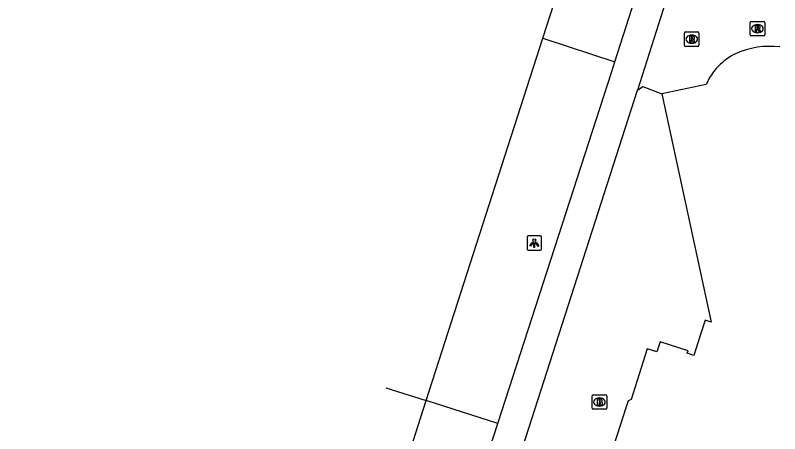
# Model space of a CAD drawing. Extents: x 161087 to 161922, y 382574 to 383873.
# Drawn here: x 161105.6 to 161158.4, y 383463 to 383491.8 of the extents above; entities that cross this region are included whole.
import ezdxf

# ---------------------------------------------------------------- set-up
doc = ezdxf.new("R2010")
doc.units = 0
for name, color, linetype in [('IMGEO_Brandkraan', 7, 'Continuous'), ('IMGEO_Fietspad_gesloten', 7, 'Continuous'), ('IMGEO_Lichtpunt', 7, 'Continuous'), ('IMGEO_Pand', 7, 'Continuous'), ('IMGEO_Rijbaan_lokaal_gesloten', 7, 'Continuous'), ('IMGEO_Rijbaan_lokaal_open', 7, 'Continuous'), ('IMGEO_Rioolput', 7, 'Continuous'), ('IMGEO_Voetpad_open', 7, 'Continuous')]:
    doc.layers.add(name, color=color, linetype=linetype)

msp = doc.modelspace()

# ---------------------------------------------------------------- linework, layer by layer
at = {"layer": 'IMGEO_Brandkraan'}
for p, q in [((161145.407, 383464.715), (161145.407, 383465.567)), ((161145.482, 383465.641), (161146.334, 383465.641)), ((161145.895, 383465.421), (161145.92, 383465.421)), ((161146.408, 383465.567), (161146.408, 383464.715)), ((161146.334, 383464.641), (161145.482, 383464.641)), ((161145.918, 383464.861), (161145.893, 383464.861))]:
    msp.add_line(p, q, dxfattribs=at)
for points in [[(161145.407, 383464.715), (161145.407, 383465.567)], [(161145.482, 383465.641), (161146.334, 383465.641)], [(161146.408, 383465.567), (161146.408, 383464.715)], [(161145.755, 383465.341), (161145.755, 383464.941), (161145.968, 383464.941)], [(161145.986, 383465.341), (161145.755, 383465.341)], [(161145.934, 383465.26), (161145.88, 383465.26), (161145.88, 383465.184)], [(161145.88, 383465.184), (161145.933, 383465.184)], [(161145.942, 383465.108), (161145.88, 383465.108), (161145.88, 383465.027)], [(161145.88, 383465.027), (161145.942, 383465.027)], [(161146.334, 383464.641), (161145.482, 383464.641)]]:
    msp.add_lwpolyline(points, dxfattribs=at)
for centre, radius, start, end in [((161145.484, 383465.565), 0.0765, 91.552, 178.448), ((161145.484, 383465.565), 0.0765, 91.552, 178.448), ((161146.332, 383465.565), 0.0765, 1.552, 88.448), ((161146.332, 383465.565), 0.0765, 1.552, 88.448), ((161145.935, 383465.222), 0.0379, 267.8285, 90.9355), ((161145.943, 383465.067), 0.0404, 269.8759, 90.5077), ((161145.974, 383465.192), 0.251, 268.6676, 293.5347), ((161145.99, 383465.196), 0.145, 59.4692, 91.5367), ((161146.015, 383465.243), 0.0922, 285.5137, 58.1501), ((161146.02, 383465.051), 0.105, 301.3115, 78.989), ((161145.484, 383464.717), 0.0765, 181.552, 268.448), ((161145.484, 383464.717), 0.0765, 181.552, 268.448), ((161146.332, 383464.717), 0.0765, 271.552, 358.448), ((161146.332, 383464.717), 0.0765, 271.552, 358.448)]:
    msp.add_arc(centre, radius, start, end, dxfattribs=at)
for centre, major_axis, ratio, start_param, end_param in [((161145.894, 383465.141), (-0.387, 0.002), 0.722429, 4.712389, 7.853982), ((161145.919, 383465.141), (-0.39, 0.002), 0.717154, 1.570796, 4.712389)]:
    msp.add_ellipse(centre, major_axis=major_axis, ratio=ratio, start_param=start_param, end_param=end_param, dxfattribs=at)
at = {"layer": 'IMGEO_Fietspad_gesloten'}
for points in [[(161157.889, 383516.023), (161148.54, 383486.658)], [(161146.975, 383488.617), (161151.246, 383501.964)], [(161138.885, 383463.652), (161146.735, 383487.867), (161146.975, 383488.617)], [(161105.564, 383352.758), (161112.902, 383375.733), (161128.554, 383424.564), (161148.54, 383486.658)], [(161136.844, 383457.354), (161138.885, 383463.652)]]:
    msp.add_lwpolyline(points, dxfattribs=at)
at = {"layer": 'IMGEO_Lichtpunt'}
for p, q in [((161140.911, 383476.51), (161140.911, 383475.703)), ((161140.911, 383476.51), (161140.911, 383475.703)), ((161141.813, 383476.605), (161141.005, 383476.605)), ((161141.813, 383476.605), (161141.005, 383476.605)), ((161141.907, 383475.703), (161141.907, 383476.51)), ((161141.907, 383475.703), (161141.907, 383476.51)), ((161141.005, 383475.609), (161141.813, 383475.609)), ((161141.005, 383475.609), (161141.813, 383475.609))]:
    msp.add_line(p, q, dxfattribs=at)
for points in [[(161141.285, 383476.174), (161141.324, 383476.146), (161141.136, 383475.884), (161141.098, 383475.911), (161141.285, 383476.174)], [(161141.387, 383476.126), (161141.434, 383476.126), (161141.434, 383475.804), (161141.387, 383475.804), (161141.387, 383476.126)], [(161141.497, 383476.146), (161141.535, 383476.173), (161141.722, 383475.911), (161141.683, 383475.883), (161141.497, 383476.146)]]:
    msp.add_lwpolyline(points, dxfattribs=at)
msp.add_circle((161141.41, 383476.308), 0.0994, dxfattribs=at)
for centre, start, end in [((161141.005, 383476.51), 90, 180), ((161141.005, 383476.51), 90, 180), ((161141.813, 383476.51), 0, 90), ((161141.813, 383476.51), 0, 90), ((161141.005, 383475.703), 180, 270), ((161141.005, 383475.703), 180, 270), ((161141.813, 383475.703), 270, 0), ((161141.813, 383475.703), 270, 360)]:
    msp.add_arc(centre, 0.0946, start, end, dxfattribs=at)
at = {"layer": 'IMGEO_Pand'}
for points in [[(161153.283, 383487.046), (161150.218, 383486.415)], [(161150.218, 383486.415), (161153.625, 383470.648), (161153.211, 383470.78), (161152.896, 383469.793), (161152.438, 383468.36), (161151.977, 383468.507), (161152.034, 383468.683), (161150.096, 383469.302), (161149.873, 383468.607), (161149.216, 383468.817), (161148.101, 383465.328), (161147.891, 383465.231), (161147.754, 383464.805), (161129.457, 383407.97), (161129.921, 383407.79), (161129.832, 383407.488), (161130.667, 383407.221), (161130.761, 383407.516), (161136.08, 383405.802), (161136.468, 383406.865), (161137.939, 383406.339), (161136.942, 383403.277), (161133.977, 383404.243)]]:
    msp.add_lwpolyline(points, dxfattribs=at)
for centre, radius, start, end in [((161157.182, 383485.363), 4.247, 116.1885, 156.6529), ((161157.68, 383483.862), 5.818, 83.3025, 114.0656)]:
    msp.add_arc(centre, radius, start, end, dxfattribs=at)
at = {"layer": 'IMGEO_Rijbaan_lokaal_gesloten'}
for points in [[(161142.01, 383490.252), (161143.54, 383495.029), (161146.275, 383503.57)], [(161133.937, 383465.24), (161142.01, 383490.252)], [(161131.164, 383466.132), (161133.937, 383465.24)]]:
    msp.add_lwpolyline(points, dxfattribs=at)
at = {"layer": 'IMGEO_Rijbaan_lokaal_open'}
msp.add_lwpolyline([(161129.249, 383450.586), (161133.937, 383465.24)], dxfattribs=at)
at = {"layer": 'IMGEO_Rioolput'}
for p, q in [((161156.322, 383490.475), (161156.322, 383491.327)), ((161156.397, 383491.401), (161157.249, 383491.401)), ((161157.323, 383491.327), (161157.323, 383490.475)), ((161156.81, 383491.181), (161156.835, 383491.181)), ((161151.782, 383489.748), (161151.782, 383490.6)), ((161151.857, 383490.674), (161152.709, 383490.674)), ((161152.27, 383490.454), (161152.295, 383490.454)), ((161152.783, 383490.6), (161152.783, 383489.748)), ((161157.249, 383490.401), (161156.397, 383490.401)), ((161156.833, 383490.621), (161156.808, 383490.621)), ((161152.293, 383489.894), (161152.268, 383489.894)), ((161152.709, 383489.674), (161151.857, 383489.674))]:
    msp.add_line(p, q, dxfattribs=at)
for points in [[(161156.322, 383490.475), (161156.322, 383491.327)], [(161156.397, 383491.401), (161157.249, 383491.401)], [(161157.323, 383491.327), (161157.323, 383490.475)], [(161156.911, 383491.099), (161156.659, 383491.101), (161156.659, 383490.701)], [(161156.659, 383490.701), (161156.783, 383490.701), (161156.783, 383490.863), (161156.794, 383490.863)], [(161156.837, 383491.02), (161156.783, 383491.02), (161156.783, 383490.939)], [(161156.783, 383490.939), (161156.835, 383490.939)], [(161156.841, 383490.834), (161156.912, 383490.701), (161157.052, 383490.701), (161156.987, 383490.827)], [(161151.782, 383489.748), (161151.782, 383490.6)], [(161151.857, 383490.674), (161152.709, 383490.674)], [(161152.371, 383490.372), (161152.119, 383490.374), (161152.119, 383489.974)], [(161152.297, 383490.293), (161152.243, 383490.293), (161152.243, 383490.212)], [(161152.243, 383490.212), (161152.295, 383490.212)], [(161152.783, 383490.6), (161152.783, 383489.748)], [(161157.249, 383490.401), (161156.397, 383490.401)], [(161152.119, 383489.974), (161152.243, 383489.974), (161152.243, 383490.136), (161152.254, 383490.136)], [(161152.301, 383490.107), (161152.372, 383489.974), (161152.512, 383489.974), (161152.447, 383490.1)], [(161152.709, 383489.674), (161151.857, 383489.674)]]:
    msp.add_lwpolyline(points, dxfattribs=at)
for centre, radius, start, end in [((161156.399, 383491.325), 0.0765, 91.552, 178.448), ((161156.399, 383491.325), 0.0765, 91.552, 178.448), ((161157.247, 383491.325), 0.0765, 1.552, 88.448), ((161157.247, 383491.325), 0.0765, 1.552, 88.448), ((161156.793, 383490.81), 0.0533, 26.0293, 88.6989), ((161156.819, 383491.128), 0.19, 274.7715, 282.9687), ((161156.843, 383490.924), 0.0964, 77.0061, 93.1865), ((161156.857, 383490.981), 0.0378, 276.6634, 79.6772), ((161156.91, 383490.989), 0.109, 350.3612, 89.416), ((161156.908, 383490.989), 0.112, 277.5842, 350.9817), ((161156.892, 383490.774), 0.108, 29.5134, 73.7905), ((161151.859, 383490.598), 0.0765, 91.552, 178.448), ((161151.859, 383490.598), 0.0765, 91.552, 178.448), ((161152.279, 383490.401), 0.19, 274.7715, 282.9687), ((161152.303, 383490.197), 0.0964, 77.0061, 93.1865), ((161152.317, 383490.254), 0.0378, 276.6634, 79.6772), ((161152.37, 383490.262), 0.109, 350.3612, 89.416), ((161152.368, 383490.262), 0.112, 277.5842, 350.9817), ((161152.707, 383490.598), 0.0765, 1.552, 88.448), ((161152.707, 383490.598), 0.0765, 1.552, 88.448), ((161156.399, 383490.477), 0.0765, 181.552, 268.448), ((161156.399, 383490.477), 0.0765, 181.552, 268.448), ((161157.247, 383490.477), 0.0765, 271.552, 358.448), ((161157.247, 383490.477), 0.0765, 271.552, 358.448), ((161151.859, 383489.75), 0.0765, 181.552, 268.448), ((161151.859, 383489.75), 0.0765, 181.552, 268.448), ((161152.253, 383490.083), 0.0533, 26.0293, 88.6989), ((161152.352, 383490.047), 0.108, 29.5134, 73.7905), ((161152.707, 383489.75), 0.0765, 271.552, 358.448), ((161152.707, 383489.75), 0.0765, 271.552, 358.448)]:
    msp.add_arc(centre, radius, start, end, dxfattribs=at)
for centre, major_axis, ratio, start_param, end_param in [((161156.809, 383490.901), (-0.387, 0.002), 0.722429, 4.712389, 7.853982), ((161156.834, 383490.901), (-0.39, 0.002), 0.717154, 1.570796, 4.712389), ((161152.269, 383490.174), (-0.387, 0.002), 0.722429, 4.712389, 7.853982), ((161152.294, 383490.174), (-0.39, 0.002), 0.717154, 1.570796, 4.712389)]:
    msp.add_ellipse(centre, major_axis=major_axis, ratio=ratio, start_param=start_param, end_param=end_param, dxfattribs=at)
at = {"layer": 'IMGEO_Voetpad_open'}
for points in [[(161142.01, 383490.252), (161146.975, 383488.617)], [(161148.54, 383486.658), (161148.916, 383486.899), (161150.218, 383486.415)], [(161138.885, 383463.652), (161133.937, 383465.24)]]:
    msp.add_lwpolyline(points, dxfattribs=at)

doc.saveas('drawing.dxf')
